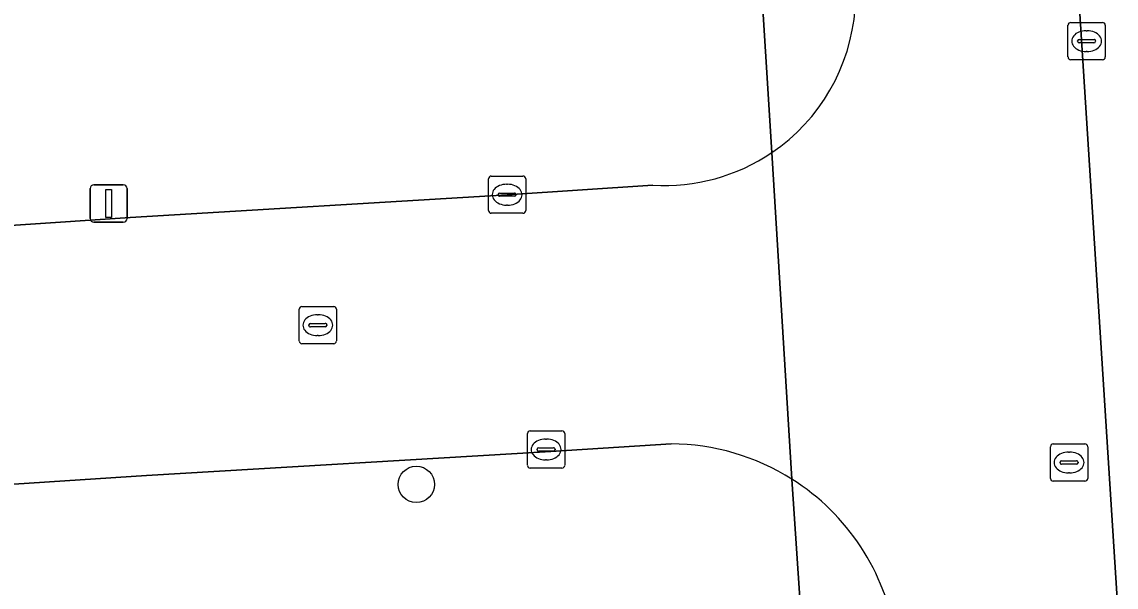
# Model space of a CAD drawing. Extents: x 159680 to 160786, y 387323 to 388340.
# Drawn here: x 160478.61 to 160508.01, y 387632.5 to 387647.68 of the extents above; entities that cross this region are included whole.
import ezdxf

# ---------------------------------------------------------------- set-up
doc = ezdxf.new("R2010")
doc.units = 0
for name, color, linetype in [('IMGEO_Boom', 7, 'Continuous'), ('IMGEO_Kolk', 7, 'Continuous'), ('IMGEO_Lichtmast', 7, 'Continuous'), ('IMGEO_Parkeervlak_open', 7, 'Continuous'), ('IMGEO_Rijbaan_lokaal_open', 7, 'Continuous'), ('IMGEO_Rioolput', 7, 'Continuous'), ('IMGEO_Voetpad_open', 7, 'Continuous')]:
    doc.layers.add(name, color=color, linetype=linetype)

msp = doc.modelspace()

# ---------------------------------------------------------------- linework, layer by layer
at = {"layer": 'IMGEO_Boom'}
msp.add_circle((160489.21, 387635.258), 0.489, dxfattribs=at)
at = {"layer": 'IMGEO_Kolk'}
for p, q in [((160506.718, 387646.738), (160506.718, 387647.59)), ((160506.793, 387647.664), (160507.645, 387647.664)), ((160507.206, 387647.444), (160507.231, 387647.444)), ((160507.719, 387647.59), (160507.719, 387646.738)), ((160506.977, 387647.158), (160506.977, 387647.17)), ((160507.415, 387647.121), (160507.017, 387647.121)), ((160507.02, 387647.207), (160507.418, 387647.207)), ((160507.461, 387647.17), (160507.461, 387647.158)), ((160507.229, 387646.884), (160507.204, 387646.884)), ((160507.645, 387646.664), (160506.793, 387646.664)), ((160491.15, 387642.613), (160491.15, 387643.465)), ((160491.225, 387643.539), (160492.077, 387643.539)), ((160491.638, 387643.319), (160491.663, 387643.319)), ((160492.151, 387643.465), (160492.151, 387642.613)), ((160491.409, 387643.033), (160491.409, 387643.045)), ((160491.452, 387643.082), (160491.85, 387643.082)), ((160491.893, 387643.045), (160491.893, 387643.033)), ((160491.847, 387642.996), (160491.449, 387642.996)), ((160491.661, 387642.759), (160491.636, 387642.759)), ((160492.077, 387642.539), (160491.225, 387642.539)), ((160492.197, 387635.771), (160492.197, 387636.623)), ((160492.272, 387636.697), (160493.124, 387636.697)), ((160493.198, 387636.623), (160493.198, 387635.771)), ((160492.499, 387636.24), (160492.897, 387636.24)), ((160492.685, 387636.477), (160492.71, 387636.477)), ((160492.456, 387636.191), (160492.456, 387636.203)), ((160492.894, 387636.154), (160492.496, 387636.154)), ((160492.94, 387636.203), (160492.94, 387636.191)), ((160493.124, 387635.697), (160492.272, 387635.697)), ((160492.708, 387635.917), (160492.683, 387635.917))]:
    msp.add_line(p, q, dxfattribs=at)
for points in [[(160506.718, 387646.738), (160506.718, 387647.59)], [(160506.793, 387647.664), (160507.645, 387647.664)], [(160507.719, 387647.59), (160507.719, 387646.738)], [(160507.645, 387646.664), (160506.793, 387646.664)], [(160491.15, 387642.613), (160491.15, 387643.465)], [(160491.225, 387643.539), (160492.077, 387643.539)], [(160492.151, 387643.465), (160492.151, 387642.613)], [(160492.077, 387642.539), (160491.225, 387642.539)], [(160492.197, 387635.771), (160492.197, 387636.623)], [(160492.272, 387636.697), (160493.124, 387636.697)], [(160493.198, 387636.623), (160493.198, 387635.771)], [(160493.124, 387635.697), (160492.272, 387635.697)]]:
    msp.add_lwpolyline(points, dxfattribs=at)
for centre, radius, start, end in [((160506.795, 387647.588), 0.0765, 91.552, 178.448), ((160506.795, 387647.588), 0.0765, 91.552, 178.448), ((160507.643, 387647.588), 0.0765, 1.552, 88.448), ((160507.643, 387647.588), 0.0765, 1.552, 88.448), ((160507.017, 387647.167), 0.0403, 85.8775, 175.7526), ((160507.014, 387647.157), 0.0366, 178.938, 274.7102), ((160507.418, 387647.164), 0.043, 264.8664, 352.4533), ((160507.422, 387647.169), 0.0386, 1.7309, 96.639), ((160506.795, 387646.74), 0.0765, 181.552, 268.448), ((160506.795, 387646.74), 0.0765, 181.552, 268.448), ((160507.643, 387646.74), 0.0765, 271.552, 358.448), ((160507.643, 387646.74), 0.0765, 271.552, 358.448), ((160491.227, 387643.463), 0.0765, 91.552, 178.448), ((160491.227, 387643.463), 0.0765, 91.552, 178.448), ((160492.075, 387643.463), 0.0765, 1.552, 88.448), ((160492.075, 387643.463), 0.0765, 1.552, 88.448), ((160491.449, 387643.042), 0.0403, 85.8775, 175.7526), ((160491.446, 387643.032), 0.0366, 178.938, 274.7102), ((160491.85, 387643.039), 0.043, 264.8664, 352.4533), ((160491.854, 387643.044), 0.0386, 1.7309, 96.639), ((160491.227, 387642.615), 0.0765, 181.552, 268.448), ((160491.227, 387642.615), 0.0765, 181.552, 268.448), ((160492.075, 387642.615), 0.0765, 271.552, 358.448), ((160492.075, 387642.615), 0.0765, 271.552, 358.448), ((160492.274, 387636.621), 0.0765, 91.552, 178.448), ((160492.274, 387636.621), 0.0765, 91.552, 178.448), ((160493.122, 387636.621), 0.0765, 1.552, 88.448), ((160493.122, 387636.621), 0.0765, 1.552, 88.448), ((160492.496, 387636.2), 0.0403, 85.8775, 175.7526), ((160492.901, 387636.202), 0.0386, 1.7309, 96.639), ((160492.493, 387636.19), 0.0366, 178.938, 274.7102), ((160492.897, 387636.197), 0.043, 264.8664, 352.4533), ((160492.274, 387635.773), 0.0765, 181.552, 268.448), ((160492.274, 387635.773), 0.0765, 181.552, 268.448), ((160493.122, 387635.773), 0.0765, 271.552, 358.448), ((160493.122, 387635.773), 0.0765, 271.552, 358.448)]:
    msp.add_arc(centre, radius, start, end, dxfattribs=at)
for centre, major_axis, ratio, start_param, end_param in [((160507.205, 387647.164), (-0.387, 0.002), 0.722429, 4.712389, 7.853982), ((160507.23, 387647.164), (-0.39, 0.002), 0.717154, 1.570796, 4.712389), ((160491.637, 387643.039), (-0.387, 0.002), 0.722429, 4.712389, 7.853982), ((160491.662, 387643.039), (-0.39, 0.002), 0.717154, 1.570796, 4.712389), ((160492.684, 387636.197), (-0.387, 0.002), 0.722429, 4.712389, 7.853982), ((160492.709, 387636.197), (-0.39, 0.002), 0.717154, 1.570796, 4.712389)]:
    msp.add_ellipse(centre, major_axis=major_axis, ratio=ratio, start_param=start_param, end_param=end_param, dxfattribs=at)
at = {"layer": 'IMGEO_Lichtmast'}
for p, q in [((160480.549, 387643.302), (160481.339, 387643.302)), ((160481.339, 387643.302), (160480.549, 387643.302)), ((160480.449, 387642.402), (160480.449, 387643.202)), ((160480.449, 387643.202), (160480.449, 387642.402)), ((160481.439, 387643.202), (160481.439, 387642.402)), ((160481.439, 387642.402), (160481.439, 387643.202)), ((160481.339, 387642.302), (160480.549, 387642.302)), ((160480.549, 387642.302), (160481.339, 387642.302))]:
    msp.add_line(p, q, dxfattribs=at)
msp.add_lwpolyline([(160480.869, 387643.177), (160481.019, 387643.177), (160481.019, 387642.427), (160480.869, 387642.427), (160480.869, 387643.177)], dxfattribs=at)
for centre, start, end in [((160480.549, 387643.202), 90, 180), ((160480.549, 387643.202), 90, 180), ((160481.339, 387643.202), 0, 90), ((160481.339, 387643.202), 360, 90), ((160480.549, 387642.402), 180, 270), ((160480.549, 387642.402), 180, 270), ((160481.339, 387642.402), 270, 0), ((160481.339, 387642.402), 270, 0)]:
    msp.add_arc(centre, 0.1, start, end, dxfattribs=at)
at = {"layer": 'IMGEO_Parkeervlak_open'}
msp.add_lwpolyline([(160504.95, 387680.601), (160506.92, 387649.729), (160508.084, 387631.489), (160509.406, 387610.762)], dxfattribs=at)
at = {"layer": 'IMGEO_Rijbaan_lokaal_open'}
for points in [[(160499.302, 387635.399), (160498.762, 387644.17)], [(160495.567, 387643.296), (160491.651, 387643.039), (160481.528, 387642.427), (160475.224, 387642.006), (160467.191, 387641.469), (160453.183, 387640.577), (160439.458, 387639.703), (160439.904, 387632.697), (160453.585, 387633.624), (160461.36, 387634.151), (160475.236, 387635.058), (160481.961, 387635.497), (160492.821, 387636.144), (160496.056, 387636.345)]]:
    msp.add_lwpolyline(points, dxfattribs=at)
for centre, radius, start, end in [((160495.884, 387648.416), 5.129, 266.4616, 304.1367), ((160496.037, 387630.237), 6.108, 57.6847, 89.8193)]:
    msp.add_arc(centre, radius, start, end, dxfattribs=at)
at = {"layer": 'IMGEO_Rioolput'}
for p, q in [((160486.065, 387639.11), (160486.065, 387639.962)), ((160486.14, 387640.036), (160486.992, 387640.036)), ((160486.553, 387639.816), (160486.578, 387639.816)), ((160487.066, 387639.962), (160487.066, 387639.11)), ((160486.324, 387639.53), (160486.324, 387639.542)), ((160486.762, 387639.493), (160486.364, 387639.493)), ((160486.367, 387639.579), (160486.765, 387639.579)), ((160486.808, 387639.542), (160486.808, 387639.53)), ((160486.576, 387639.256), (160486.551, 387639.256)), ((160486.992, 387639.036), (160486.14, 387639.036)), ((160506.246, 387635.42), (160506.246, 387636.272)), ((160506.321, 387636.346), (160507.173, 387636.346)), ((160507.247, 387636.272), (160507.247, 387635.42)), ((160506.734, 387636.126), (160506.759, 387636.126)), ((160506.505, 387635.84), (160506.505, 387635.852)), ((160506.943, 387635.803), (160506.545, 387635.803)), ((160506.548, 387635.889), (160506.946, 387635.889)), ((160506.989, 387635.852), (160506.989, 387635.84)), ((160506.757, 387635.566), (160506.732, 387635.566)), ((160507.173, 387635.346), (160506.321, 387635.346))]:
    msp.add_line(p, q, dxfattribs=at)
for points in [[(160486.065, 387639.11), (160486.065, 387639.962)], [(160486.14, 387640.036), (160486.992, 387640.036)], [(160487.066, 387639.962), (160487.066, 387639.11)], [(160486.992, 387639.036), (160486.14, 387639.036)], [(160506.246, 387635.42), (160506.246, 387636.272)], [(160506.321, 387636.346), (160507.173, 387636.346)], [(160507.247, 387636.272), (160507.247, 387635.42)], [(160507.173, 387635.346), (160506.321, 387635.346)]]:
    msp.add_lwpolyline(points, dxfattribs=at)
for centre, radius, start, end in [((160486.142, 387639.96), 0.0765, 91.552, 178.448), ((160486.142, 387639.96), 0.0765, 91.552, 178.448), ((160486.99, 387639.96), 0.0765, 1.552, 88.448), ((160486.99, 387639.96), 0.0765, 1.552, 88.448), ((160486.364, 387639.539), 0.0403, 85.8775, 175.7526), ((160486.361, 387639.529), 0.0366, 178.938, 274.7102), ((160486.765, 387639.536), 0.043, 264.8664, 352.4533), ((160486.769, 387639.541), 0.0386, 1.7309, 96.639), ((160486.142, 387639.112), 0.0765, 181.552, 268.448), ((160486.142, 387639.112), 0.0765, 181.552, 268.448), ((160486.99, 387639.112), 0.0765, 271.552, 358.448), ((160486.99, 387639.112), 0.0765, 271.552, 358.448), ((160506.323, 387636.27), 0.0765, 91.552, 178.448), ((160506.323, 387636.27), 0.0765, 91.552, 178.448), ((160507.171, 387636.27), 0.0765, 1.552, 88.448), ((160507.171, 387636.27), 0.0765, 1.552, 88.448), ((160506.545, 387635.849), 0.0403, 85.8775, 175.7526), ((160506.542, 387635.839), 0.0366, 178.938, 274.7102), ((160506.946, 387635.846), 0.043, 264.8664, 352.4533), ((160506.95, 387635.851), 0.0386, 1.7309, 96.639), ((160506.323, 387635.422), 0.0765, 181.552, 268.448), ((160506.323, 387635.422), 0.0765, 181.552, 268.448), ((160507.171, 387635.422), 0.0765, 271.552, 358.448), ((160507.171, 387635.422), 0.0765, 271.552, 358.448)]:
    msp.add_arc(centre, radius, start, end, dxfattribs=at)
for centre, major_axis, ratio, start_param, end_param in [((160486.552, 387639.536), (-0.387, 0.002), 0.722429, 4.712389, 7.853982), ((160486.577, 387639.536), (-0.39, 0.002), 0.717154, 1.570796, 4.712389), ((160506.733, 387635.846), (-0.387, 0.002), 0.722429, 4.712389, 7.853982), ((160506.758, 387635.846), (-0.39, 0.002), 0.717154, 1.570796, 4.712389)]:
    msp.add_ellipse(centre, major_axis=major_axis, ratio=ratio, start_param=start_param, end_param=end_param, dxfattribs=at)
at = {"layer": 'IMGEO_Voetpad_open'}
for points in [[(160498.762, 387644.17), (160498.426, 387649.61)], [(160498.426, 387649.61), (160498.762, 387644.17)], [(160502.084, 387631.158), (160508.084, 387631.489), (160506.92, 387649.729)], [(160498.762, 387644.17), (160499.302, 387635.399)], [(160390.035, 387637.642), (160390.097, 387636.546), (160392.113, 387636.668), (160394.868, 387636.835), (160399.818, 387637.136), (160434.363, 387639.379), (160436.714, 387639.529), (160439.458, 387639.703), (160453.183, 387640.577), (160453.124, 387641.675), (160475.165, 387643.104), (160475.224, 387642.006), (160481.528, 387642.427), (160491.651, 387643.039), (160495.567, 387643.296)], [(160496.056, 387636.345), (160492.821, 387636.144), (160481.961, 387635.497), (160475.236, 387635.058), (160475.298, 387633.96), (160453.647, 387632.526), (160453.585, 387633.624), (160439.904, 387632.697), (160437.161, 387632.511), (160434.34, 387632.32), (160398.834, 387630.068), (160395.312, 387629.855), (160392.558, 387629.688), (160390.606, 387629.57), (160390.661, 387628.473), (160369.275, 387627.177), (160369.351, 387625.187), (160390.777, 387626.518), (160390.938, 387623.931), (160392.397, 387624.045), (160392.372, 387624.571)], [(160499.638, 387630.339), (160499.302, 387635.399)], [(160499.302, 387635.399), (160499.638, 387630.339)]]:
    msp.add_lwpolyline(points, dxfattribs=at)
for centre, radius, start, end in [((160495.894, 387648.41), 5.119, 304.0786, 355.7982), ((160495.894, 387648.41), 5.119, 304.0786, 355.7982), ((160495.884, 387648.416), 5.129, 266.4616, 304.1367), ((160496.037, 387630.237), 6.108, 57.6847, 89.8193), ((160496.037, 387630.224), 6.119, 8.7787, 57.7492), ((160496.037, 387630.224), 6.119, 8.7787, 57.7492)]:
    msp.add_arc(centre, radius, start, end, dxfattribs=at)

doc.saveas('drawing.dxf')
